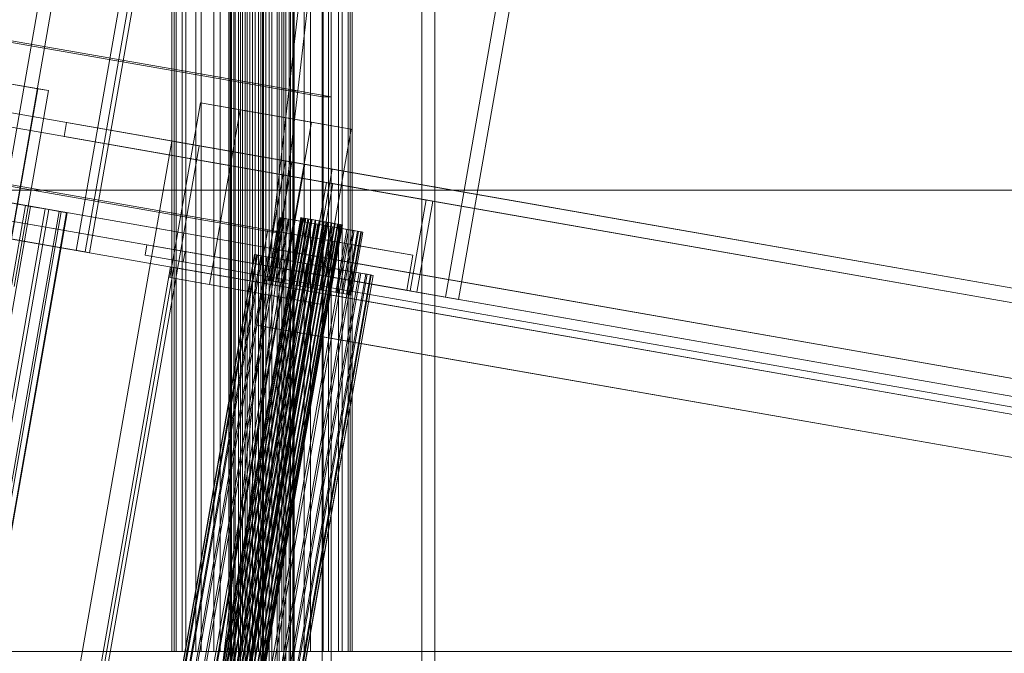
# Model space of a CAD drawing. Header units: millimetres. Extents: x -4395 to 65662, y -65530 to 6847.
# Tile 633 of 656: x 20058 to 20335, y -18130 to -17952. Entities that reach past the tile are written whole.
import ezdxf

# ---------------------------------------------------------------- set-up
doc = ezdxf.new("R2010")
doc.units = ezdxf.units.MM
for name, color, linetype, lineweight in [('superior_C02', 7, 'Continuous', 0), ('superior_C07', 7, 'Continuous', 0), ('superior_fines-r33-C07-C02', 7, 'Continuous', 0)]:
    doc.layers.add(name, color=color, linetype=linetype, lineweight=lineweight)

msp = doc.modelspace()

# ---------------------------------------------------------------- linework, layer by layer
at = {"layer": 'superior_C02'}
for p, q in [((20122.893, -17575), (20122.893, -18425)), ((20126.47, -18425), (20126.47, -17575)), ((20171.385, -18425), (20171.385, -17575)), ((20174.961, -17575), (20174.961, -18425)), ((20117.402, -18148), (20117.402, -17852)), ((20117.613, -18148), (20117.613, -17852)), ((20117.804, -18148), (20117.804, -17852)), ((20118.423, -18148), (20118.423, -17852)), ((20118.791, -18148), (20118.791, -17852)), ((20119.776, -18148), (20119.776, -17852)), ((20120.296, -18148), (20120.296, -17852)), ((20121.58, -18148), (20121.58, -17852)), ((20122.217, -18148), (20122.217, -17852)), ((20123.712, -18148), (20123.712, -17852)), ((20124.422, -18148), (20124.422, -17852)), ((20126.027, -18148), (20126.027, -17852)), ((20126.762, -18148), (20126.762, -17852)), ((20128.367, -18148), (20128.367, -17852)), ((20129.077, -18148), (20129.077, -17852)), ((20130.573, -18148), (20130.573, -17852)), ((20131.209, -18148), (20131.209, -17852)), ((20132.493, -18148), (20132.493, -17852)), ((20133.013, -18148), (20133.013, -17852)), ((20133.999, -18148), (20133.999, -17852)), ((20134.366, -18148), (20134.366, -17852)), ((20134.986, -17852), (20134.986, -18148)), ((20135.176, -18148), (20135.176, -17852)), ((20135.387, -18148), (20135.387, -17852)), ((20101.016, -18130), (20101.016, -17870)), ((20101.612, -18130), (20101.612, -17870)), ((20102.149, -18130), (20102.149, -17870)), ((20103.897, -18130), (20103.897, -17870)), ((20104.935, -18130), (20104.935, -17870)), ((20107.716, -18130), (20107.716, -17870)), ((20109.183, -18130), (20109.183, -17870)), ((20112.807, -18130), (20112.807, -17870)), ((20114.604, -18130), (20114.604, -17870)), ((20117.046, -17870), (20117.046, -18000)), ((20118.824, -18000), (20118.824, -17870)), ((20118.824, -18130), (20118.824, -17870)), ((20120.828, -18130), (20120.828, -17870)), ((20125.357, -18130), (20125.357, -17870)), ((20127.432, -18130), (20127.432, -17870)), ((20131.961, -18130), (20131.961, -17870)), ((20133.965, -18130), (20133.965, -17870)), ((20138.186, -18130), (20138.186, -17870)), ((20139.982, -18130), (20139.982, -17870)), ((20143.607, -18130), (20143.607, -17870)), ((20145.074, -18130), (20145.074, -17870)), ((20147.855, -18130), (20147.855, -17870)), ((20148.892, -18130), (20148.892, -17870)), ((20150.64, -17870), (20150.64, -18130)), ((20151.177, -18130), (20151.177, -17870)), ((20151.773, -18130), (20151.773, -17870)), ((19181.088, -18000), (20117.046, -18000)), ((20118.824, -18000), (19182.867, -18000)), ((20117.046, -18000), (20117.046, -18130)), ((20117.046, -18000), (21053.003, -18000)), ((20118.824, -18130), (20118.824, -18000)), ((21054.781, -18000), (20118.824, -18000)), ((19181.088, -18130), (20117.046, -18130)), ((20118.824, -18130), (19182.867, -18130)), ((20117.046, -18130), (20096.643, -18228.298)), ((20098.422, -18228.298), (20118.824, -18130)), ((20102.149, -18130), (20101.016, -18130)), ((20101.016, -18130), (20101.612, -18130)), ((20101.612, -18130), (20103.897, -18130)), ((20104.935, -18130), (20102.149, -18130)), ((20103.897, -18130), (20107.716, -18130)), ((20109.183, -18130), (20104.935, -18130)), ((20107.716, -18130), (20112.807, -18130)), ((20114.604, -18130), (20109.183, -18130)), ((20112.807, -18130), (20118.824, -18130)), ((20120.828, -18130), (20114.604, -18130)), ((20117.046, -18130), (21053.003, -18130)), ((21054.781, -18130), (20118.824, -18130)), ((20118.824, -18130), (20125.357, -18130)), ((20127.432, -18130), (20120.828, -18130)), ((20125.357, -18130), (20131.961, -18130)), ((20133.965, -18130), (20127.432, -18130)), ((20131.961, -18130), (20138.186, -18130)), ((20139.982, -18130), (20133.965, -18130)), ((20138.186, -18130), (20143.607, -18130)), ((20145.074, -18130), (20139.982, -18130)), ((20143.607, -18130), (20147.855, -18130)), ((20148.892, -18130), (20145.074, -18130)), ((20147.855, -18130), (20150.64, -18130)), ((20151.177, -18130), (20148.892, -18130)), ((20150.64, -18130), (20151.773, -18130)), ((20151.773, -18130), (20151.177, -18130))]:
    msp.add_line(p, q, dxfattribs=at)
at = {"layer": 'superior_C07'}
for p, q in [((20234.98, -17705.085), (20177.995, -18030.127)), ((20181.671, -18030.772), (20238.656, -17705.729)), ((20051.96, -18013.108), (20069.228, -17914.61)), ((20072.973, -17915.266), (20055.705, -18013.764)), ((20091.285, -17918.477), (20074.016, -18016.974)), ((20093.804, -17918.918), (20076.535, -18017.416)), ((20077.761, -18017.631), (20095.029, -17919.133)), ((19912.211, -17953.073), (26602.846, -19126.05)), ((26604.684, -19126.372), (19914.049, -17953.396)), ((26602.155, -19129.99), (19911.52, -17957.013)), ((19978.964, -17956.654), (20063.215, -17971.425)), ((20066.279, -17971.962), (19982.027, -17957.191)), ((26644.814, -19133.408), (19954.179, -17960.431)), ((19955.098, -17960.592), (26645.733, -19133.569)), ((26647.571, -19133.891), (19956.936, -17960.915)), ((19953.488, -17964.371), (26644.123, -19137.348)), ((20177.995, -18030.127), (19822.265, -17967.762)), ((19825.941, -17968.407), (20181.671, -18030.772)), ((20063.215, -17971.425), (20053.545, -18026.584)), ((20056.609, -18027.121), (20066.279, -17971.962)), ((20066.279, -17971.962), (20063.215, -17971.425)), ((20100.364, -18024.639), (20108.998, -17975.39)), ((20108.998, -17975.39), (20120.232, -17977.36)), ((20108.998, -17975.39), (20140.244, -17980.868)), ((26598.529, -19150.675), (19907.894, -17977.698)), ((19909.732, -17978.02), (26600.367, -19150.997)), ((20120.232, -17977.36), (20111.598, -18026.609)), ((20151.478, -17982.838), (20120.232, -17977.36)), ((20070.662, -17984.914), (20071.353, -17980.974)), ((20071.353, -17980.974), (20826.927, -18113.438)), ((20071.353, -17980.974), (20134.765, -17992.091)), ((20140.244, -17980.868), (20131.61, -18030.117)), ((20151.478, -17982.838), (20140.244, -17980.868)), ((20142.844, -18032.087), (20151.478, -17982.838)), ((26641.416, -19158.193), (19950.781, -17985.217)), ((19952.619, -17985.539), (26643.254, -19158.516)), ((20028.442, -18399.856), (20100.969, -17986.166)), ((20826.236, -18117.378), (20070.662, -17984.914)), ((20070.662, -17984.914), (20134.074, -17996.031)), ((20100.969, -17986.166), (20138.414, -17992.73)), ((20100.969, -17986.166), (20108.627, -17987.508)), ((20108.627, -17987.508), (20036.1, -18401.199)), ((20146.072, -17994.073), (20108.627, -17987.508)), ((20128.61, -18016.393), (20132.927, -17991.769)), ((20134.765, -17992.091), (20130.448, -18016.715)), ((20132.927, -17991.769), (20888.5, -18124.233)), ((20132.927, -17991.769), (20134.765, -17992.091)), ((20134.765, -17992.091), (20134.074, -17996.031)), ((20890.338, -18124.555), (20134.765, -17992.091)), ((20138.414, -17992.73), (20065.887, -18406.421)), ((20073.546, -18407.764), (20146.072, -17994.073)), ((20146.072, -17994.073), (20138.414, -17992.73)), ((20124.811, -18038.062), (20132.236, -17995.708)), ((20134.074, -17996.031), (20126.649, -18038.385)), ((20132.236, -17995.708), (26504.587, -19112.885)), ((20132.236, -17995.708), (20134.074, -17996.031)), ((20134.074, -17996.031), (20889.648, -18128.495)), ((26506.425, -19113.207), (20134.074, -17996.031)), ((20139.986, -18023.464), (20144.476, -17997.854)), ((20144.476, -17997.854), (20172.56, -18002.778)), ((20144.476, -17997.854), (20146.314, -17998.177)), ((20146.314, -17998.177), (20141.824, -18023.786)), ((20174.398, -18003.1), (20146.314, -17998.177)), ((20052.845, -18003.11), (20059.819, -18004.333)), ((20061.177, -18004.571), (20054.5, -18003.4)), ((20172.56, -18002.778), (20168.07, -18028.387)), ((20169.908, -18028.71), (20174.398, -18003.1)), ((20174.398, -18003.1), (20172.56, -18002.778)), ((20059.819, -18004.333), (19995.926, -18368.775)), ((20061.177, -18004.571), (19997.284, -18369.013)), ((20065.356, -18005.304), (20001.463, -18369.745)), ((20076.535, -18017.416), (20001.645, -18004.287)), ((20066.365, -18005.48), (20002.472, -18369.922)), ((20002.87, -18004.501), (20077.761, -18017.631)), ((20004.474, -18004.783), (26564.051, -19154.783)), ((20069.243, -18005.985), (20005.351, -18370.427)), ((26564.97, -19154.944), (20005.393, -18004.944)), ((20069.865, -18006.094), (20005.972, -18370.536)), ((20059.819, -18004.333), (20065.356, -18005.304)), ((20066.365, -18005.48), (20061.177, -18004.571)), ((20065.356, -18005.304), (20069.243, -18005.985)), ((20069.865, -18006.094), (20066.365, -18005.48)), ((20069.243, -18005.985), (20071.332, -18006.351)), ((20071.542, -18006.388), (20069.865, -18006.094)), ((20071.332, -18006.351), (20007.44, -18370.793)), ((20071.542, -18006.388), (20007.649, -18370.83)), ((20137.247, -18007.755), (20069.901, -18391.896)), ((20137.272, -18007.759), (20069.926, -18391.9)), ((20137.448, -18007.79), (20070.102, -18391.931)), ((20070.177, -18391.944), (20137.523, -18007.803)), ((20137.868, -18007.864), (20070.522, -18392.005)), ((20137.989, -18007.885), (20070.643, -18392.026)), ((20138.491, -18007.973), (20071.145, -18392.114)), ((20138.654, -18008.001), (20071.308, -18392.143)), ((20071.332, -18006.351), (20071.542, -18006.388)), ((20139.292, -18008.113), (20071.946, -18392.254)), ((20139.491, -18008.148), (20072.144, -18392.289)), ((20140.241, -18008.28), (20072.895, -18392.421)), ((20140.468, -18008.319), (20073.121, -18392.461)), ((20141.302, -18008.466), (20073.955, -18392.607)), ((20141.547, -18008.509), (20074.201, -18392.65)), ((20142.433, -18008.664), (20075.086, -18392.805)), ((20142.688, -18008.709), (20075.342, -18392.85)), ((20143.591, -18008.867), (20076.245, -18393.008)), ((20143.846, -18008.912), (20076.5, -18393.053)), ((20131.182, -18007.707), (20128.073, -18025.436)), ((20131.232, -18007.715), (20128.124, -18025.445)), ((20131.584, -18007.777), (20128.476, -18025.507)), ((20128.625, -18025.533), (20131.733, -18007.803)), ((20132.424, -18007.924), (20129.316, -18025.654)), ((20132.666, -18007.967), (20129.558, -18025.696)), ((20133.669, -18008.143), (20130.561, -18025.872)), ((20133.995, -18008.2), (20130.887, -18025.929)), ((20131.232, -18007.715), (20131.182, -18007.707)), ((20131.182, -18007.707), (20131.584, -18007.777)), ((20131.733, -18007.803), (20131.232, -18007.715)), ((20131.584, -18007.777), (20132.424, -18007.924)), ((20132.666, -18007.967), (20131.733, -18007.803)), ((20135.272, -18008.424), (20132.163, -18026.153)), ((20132.424, -18007.924), (20133.669, -18008.143)), ((20135.669, -18008.493), (20132.561, -18026.223)), ((20133.995, -18008.2), (20132.666, -18007.967)), ((20133.669, -18008.143), (20135.272, -18008.424)), ((20135.669, -18008.493), (20133.995, -18008.2)), ((20137.17, -18008.756), (20134.062, -18026.486)), ((20137.623, -18008.836), (20134.515, -18026.565)), ((20135.272, -18008.424), (20137.17, -18008.756)), ((20137.623, -18008.836), (20135.669, -18008.493)), ((20137.17, -18008.756), (20139.291, -18009.128)), ((20137.272, -18007.759), (20137.247, -18007.755)), ((20137.247, -18007.755), (20137.448, -18007.79)), ((20137.523, -18007.803), (20137.272, -18007.759)), ((20137.448, -18007.79), (20137.868, -18007.864)), ((20137.989, -18007.885), (20137.523, -18007.803)), ((20139.782, -18009.214), (20137.623, -18008.836)), ((20137.868, -18007.864), (20138.491, -18007.973)), ((20138.654, -18008.001), (20137.989, -18007.885)), ((20138.491, -18007.973), (20139.292, -18008.113)), ((20139.491, -18008.148), (20138.654, -18008.001)), ((20139.292, -18008.113), (20140.241, -18008.28)), ((20140.468, -18008.319), (20139.491, -18008.148)), ((20140.241, -18008.28), (20141.302, -18008.466)), ((20141.547, -18008.509), (20140.468, -18008.319)), ((20141.302, -18008.466), (20142.433, -18008.664)), ((20142.688, -18008.709), (20141.547, -18008.509)), ((20142.433, -18008.664), (20143.591, -18008.867)), ((20143.846, -18008.912), (20142.688, -18008.709)), ((20143.591, -18008.867), (20144.732, -18009.067)), ((20144.978, -18009.11), (20143.846, -18008.912)), ((20036.027, -18010.314), (26595.604, -19160.314)), ((26596.523, -19160.475), (20036.946, -18010.475)), ((20144.732, -18009.067), (20077.386, -18393.208)), ((20144.978, -18009.11), (20077.631, -18393.251)), ((20145.812, -18009.256), (20078.465, -18393.397)), ((20146.038, -18009.296), (20078.692, -18393.437)), ((20146.789, -18009.428), (20079.442, -18393.569)), ((20146.987, -18009.462), (20079.641, -18393.604)), ((20147.625, -18009.574), (20080.279, -18393.715)), ((20147.788, -18009.603), (20080.442, -18393.744)), ((20148.29, -18009.691), (20080.944, -18393.832)), ((20148.411, -18009.712), (20081.065, -18393.853)), ((20148.756, -18009.772), (20081.41, -18393.914)), ((20148.831, -18009.786), (20081.485, -18393.927)), ((20149.007, -18009.816), (20081.661, -18393.958)), ((20149.032, -18009.821), (20081.686, -18393.962)), ((20126.252, -18021.056), (20127.979, -18011.206)), ((20127.979, -18011.206), (20150.446, -18015.145)), ((20127.979, -18011.206), (20146.359, -18014.429)), ((20139.291, -18009.128), (20136.183, -18026.858)), ((20139.782, -18009.214), (20136.674, -18026.944)), ((20141.553, -18009.525), (20138.445, -18027.254)), ((20142.064, -18009.614), (20138.956, -18027.344)), ((20139.291, -18009.128), (20141.553, -18009.525)), ((20142.064, -18009.614), (20139.782, -18009.214)), ((20143.87, -18009.931), (20140.761, -18027.661)), ((20144.381, -18010.021), (20141.272, -18027.75)), ((20141.553, -18009.525), (20143.87, -18009.931)), ((20144.381, -18010.021), (20142.064, -18009.614)), ((20146.151, -18010.331), (20143.043, -18028.061)), ((20146.643, -18010.417), (20143.535, -18028.147)), ((20143.87, -18009.931), (20146.151, -18010.331)), ((20146.643, -18010.417), (20144.381, -18010.021)), ((20144.732, -18009.067), (20145.812, -18009.256)), ((20146.038, -18009.296), (20144.978, -18009.11)), ((20148.311, -18010.71), (20145.203, -18028.439)), ((20148.764, -18010.789), (20145.656, -18028.519)), ((20145.812, -18009.256), (20146.789, -18009.428)), ((20146.987, -18009.462), (20146.038, -18009.296)), ((20146.151, -18010.331), (20148.311, -18010.71)), ((20148.764, -18010.789), (20146.643, -18010.417)), ((20146.789, -18009.428), (20147.625, -18009.574)), ((20147.788, -18009.603), (20146.987, -18009.462)), ((20150.265, -18011.052), (20147.157, -18028.782)), ((20150.662, -18011.122), (20147.554, -18028.851)), ((20147.625, -18009.574), (20148.29, -18009.691)), ((20148.411, -18009.712), (20147.788, -18009.603)), ((20148.29, -18009.691), (20148.756, -18009.772)), ((20148.311, -18010.71), (20150.265, -18011.052)), ((20148.831, -18009.786), (20148.411, -18009.712)), ((20148.756, -18009.772), (20149.007, -18009.816)), ((20150.662, -18011.122), (20148.764, -18010.789)), ((20151.939, -18011.346), (20148.83, -18029.075)), ((20149.032, -18009.821), (20148.831, -18009.786)), ((20149.007, -18009.816), (20149.032, -18009.821)), ((20152.264, -18011.403), (20149.156, -18029.132)), ((20153.267, -18011.579), (20150.159, -18029.308)), ((20150.265, -18011.052), (20151.939, -18011.346)), ((20153.51, -18011.621), (20150.401, -18029.351)), ((20152.264, -18011.403), (20150.662, -18011.122)), ((20154.2, -18011.742), (20151.092, -18029.472)), ((20154.35, -18011.768), (20151.241, -18029.498)), ((20151.939, -18011.346), (20153.267, -18011.579)), ((20153.51, -18011.621), (20152.264, -18011.403)), ((20153.267, -18011.579), (20154.2, -18011.742)), ((20154.35, -18011.768), (20153.51, -18011.621)), ((20154.2, -18011.742), (20154.702, -18011.83)), ((20154.752, -18011.839), (20154.35, -18011.768)), ((20051.96, -18013.108), (20074.016, -18016.974)), ((20055.705, -18013.764), (20077.761, -18017.631)), ((20146.359, -18014.429), (20144.633, -18024.278)), ((20168.827, -18018.367), (20146.359, -18014.429)), ((20154.702, -18011.83), (20151.593, -18029.56)), ((20154.752, -18011.839), (20151.644, -18029.568)), ((20154.702, -18011.83), (20154.752, -18011.839)), ((20074.016, -18016.974), (20077.761, -18017.631)), ((20093.459, -18018.353), (20093.977, -18015.398)), ((20093.977, -18015.398), (26541.218, -19145.703)), ((20093.977, -18015.398), (20104.699, -18017.277)), ((20104.699, -18017.277), (20104.181, -18020.232)), ((26551.94, -19147.583), (20104.699, -18017.277)), ((20884.183, -18148.857), (20128.61, -18016.393)), ((20128.61, -18016.393), (20130.448, -18016.715)), ((20130.448, -18016.715), (20886.021, -18149.179)), ((20150.446, -18015.145), (20148.72, -18024.995)), ((20168.827, -18018.367), (20150.446, -18015.145)), ((20124.285, -18018.173), (20061.256, -18377.69)), ((20124.357, -18018.185), (20061.328, -18377.702)), ((20124.856, -18018.273), (20061.826, -18377.79)), ((20062.038, -18377.827), (20125.067, -18018.31)), ((20126.046, -18018.482), (20063.016, -18377.998)), ((20126.389, -18018.542), (20063.359, -18378.059)), ((20127.81, -18018.791), (20064.78, -18378.308)), ((20128.271, -18018.872), (20065.242, -18378.389)), ((20130.08, -18019.189), (20067.05, -18378.706)), ((20130.642, -18019.287), (20067.613, -18378.804)), ((20132.769, -18019.66), (20069.74, -18379.177)), ((20133.41, -18019.773), (20070.381, -18379.29)), ((20076.535, -18017.416), (20077.761, -18017.631)), ((26540.7, -19148.658), (20093.459, -18018.353)), ((20093.459, -18018.353), (20104.181, -18020.232)), ((20124.357, -18018.185), (20124.285, -18018.173)), ((20124.285, -18018.173), (20124.856, -18018.273)), ((20125.067, -18018.31), (20124.357, -18018.185)), ((20124.856, -18018.273), (20126.046, -18018.482)), ((20126.389, -18018.542), (20125.067, -18018.31)), ((20126.046, -18018.482), (20127.81, -18018.791)), ((20128.271, -18018.872), (20126.389, -18018.542)), ((20127.81, -18018.791), (20130.08, -18019.189)), ((20130.642, -18019.287), (20128.271, -18018.872)), ((20130.08, -18019.189), (20132.769, -18019.66)), ((20133.41, -18019.773), (20130.642, -18019.287)), ((20132.769, -18019.66), (20135.773, -18020.187)), ((20136.47, -18020.309), (20133.41, -18019.773)), ((20167.1, -18028.217), (20168.827, -18018.367)), ((20040.198, -18366.384), (20100.637, -18021.641)), ((20101.556, -18021.803), (20041.117, -18366.545)), ((20135.773, -18020.187), (20072.744, -18379.704)), ((20136.47, -18020.309), (20073.441, -18379.826)), ((20138.978, -18020.749), (20075.949, -18380.266)), ((20139.702, -18020.876), (20076.673, -18380.393)), ((20142.26, -18021.324), (20079.231, -18380.841)), ((20142.984, -18021.451), (20079.955, -18380.968)), ((20145.492, -18021.891), (20082.463, -18381.408)), ((20146.189, -18022.013), (20083.16, -18381.53)), ((20148.552, -18022.427), (20085.523, -18381.944)), ((20149.193, -18022.54), (20086.164, -18382.057)), ((20151.32, -18022.913), (20088.291, -18382.429)), ((20100.637, -18021.641), (26529.156, -19148.665)), ((20100.637, -18021.641), (20101.556, -18021.803)), ((26530.075, -19148.826), (20101.556, -18021.803)), ((20104.181, -18020.232), (26551.422, -19150.538)), ((20148.72, -18024.995), (20126.252, -18021.056)), ((20126.252, -18021.056), (20144.633, -18024.278)), ((20135.773, -18020.187), (20138.978, -18020.749)), ((20139.702, -18020.876), (20136.47, -18020.309)), ((20138.978, -18020.749), (20142.26, -18021.324)), ((20142.984, -18021.451), (20139.702, -18020.876)), ((20142.26, -18021.324), (20145.492, -18021.891)), ((20146.189, -18022.013), (20142.984, -18021.451)), ((20145.492, -18021.891), (20148.552, -18022.427)), ((20149.193, -18022.54), (20146.189, -18022.013)), ((20148.552, -18022.427), (20151.32, -18022.913)), ((20151.882, -18023.011), (20149.193, -18022.54)), ((20151.32, -18022.913), (20153.691, -18023.328)), ((20151.882, -18023.011), (20088.853, -18382.528)), ((20153.691, -18023.328), (20090.662, -18382.845)), ((20154.153, -18023.409), (20091.123, -18382.926)), ((20155.573, -18023.658), (20092.544, -18383.175)), ((20155.916, -18023.718), (20092.887, -18383.235)), ((20156.895, -18023.89), (20093.866, -18383.407)), ((20157.106, -18023.927), (20094.077, -18383.444)), ((20157.605, -18024.015), (20094.576, -18383.531)), ((20157.677, -18024.027), (20094.648, -18383.544)), ((20111.598, -18026.609), (20100.364, -18024.639)), ((20100.364, -18024.639), (20131.61, -18030.117)), ((20128.476, -18025.507), (20128.073, -18025.436)), ((20128.073, -18025.436), (20128.124, -18025.445)), ((20128.124, -18025.445), (20128.625, -18025.533)), ((20129.316, -18025.654), (20128.476, -18025.507)), ((20128.625, -18025.533), (20129.558, -18025.696)), ((20130.561, -18025.872), (20129.316, -18025.654)), ((20168.07, -18028.387), (20139.986, -18023.464)), ((20139.986, -18023.464), (20141.824, -18023.786)), ((20141.824, -18023.786), (20169.908, -18028.71)), ((20144.633, -18024.278), (20167.1, -18028.217)), ((20148.72, -18024.995), (20167.1, -18028.217)), ((20154.153, -18023.409), (20151.882, -18023.011)), ((20153.691, -18023.328), (20155.573, -18023.658)), ((20155.916, -18023.718), (20154.153, -18023.409)), ((20155.573, -18023.658), (20156.895, -18023.89)), ((20157.106, -18023.927), (20155.916, -18023.718)), ((20156.895, -18023.89), (20157.605, -18024.015)), ((20157.677, -18024.027), (20157.106, -18023.927)), ((20157.605, -18024.015), (20157.677, -18024.027)), ((20111.598, -18026.609), (20142.844, -18032.087)), ((20129.558, -18025.696), (20130.887, -18025.929)), ((20132.163, -18026.153), (20130.561, -18025.872)), ((20130.887, -18025.929), (20132.561, -18026.223)), ((20134.062, -18026.486), (20132.163, -18026.153)), ((20132.561, -18026.223), (20134.515, -18026.565)), ((20136.183, -18026.858), (20134.062, -18026.486)), ((20134.515, -18026.565), (20136.674, -18026.944)), ((20138.445, -18027.254), (20136.183, -18026.858)), ((20136.674, -18026.944), (20138.956, -18027.344)), ((20140.761, -18027.661), (20138.445, -18027.254)), ((20138.956, -18027.344), (20141.272, -18027.75)), ((20143.043, -18028.061), (20140.761, -18027.661)), ((20141.272, -18027.75), (20143.535, -18028.147)), ((20145.203, -18028.439), (20143.043, -18028.061)), ((20143.535, -18028.147), (20145.656, -18028.519)), ((20147.157, -18028.782), (20145.203, -18028.439)), ((20168.07, -18028.387), (20169.908, -18028.71)), ((20131.61, -18030.117), (20142.844, -18032.087)), ((20145.656, -18028.519), (20147.554, -18028.851)), ((20148.83, -18029.075), (20147.157, -18028.782)), ((20147.554, -18028.851), (20149.156, -18029.132)), ((20150.159, -18029.308), (20148.83, -18029.075)), ((20149.156, -18029.132), (20150.401, -18029.351)), ((20151.092, -18029.472), (20150.159, -18029.308)), ((20150.401, -18029.351), (20151.241, -18029.498)), ((20151.593, -18029.56), (20151.092, -18029.472)), ((20151.241, -18029.498), (20151.644, -18029.568)), ((20151.644, -18029.568), (20151.593, -18029.56)), ((20177.995, -18030.127), (20181.671, -18030.772)), ((26497.162, -19155.239), (20124.811, -18038.062)), ((20124.811, -18038.062), (20126.649, -18038.385)), ((20126.649, -18038.385), (26499, -19155.561))]:
    msp.add_line(p, q, dxfattribs=at)
at = {"layer": 'superior_fines-r33-C07-C02'}
for p, q in [((20133.897, -17972.077), (20143.323, -17890.405)), ((20145.85, -17890.405), (20136.423, -17972.077)), ((20143.323, -17890.405), (20143.323, -17973.729)), ((20145.85, -17973.729), (20145.85, -17890.405)), ((20133.897, -17972.077), (20032.069, -17954.225)), ((20034.596, -17954.225), (20136.423, -17972.077)), ((20108.345, -18193.453), (20133.897, -17972.077)), ((20136.423, -17972.077), (20110.872, -18193.453)), ((20133.897, -17972.077), (20129.302, -18011.881)), ((20131.829, -18011.881), (20136.423, -17972.077)), ((20143.323, -17973.729), (20133.897, -17972.077)), ((20136.423, -17972.077), (20133.897, -17972.077)), ((20136.423, -17972.077), (20145.85, -17973.729)), ((20145.85, -17973.729), (20143.323, -17973.729)), ((20143.323, -17973.729), (20143.323, -18175)), ((20145.85, -18175), (20145.85, -17973.729)), ((20033.936, -17995.162), (20129.302, -18011.881)), ((20131.829, -18011.881), (20036.462, -17995.162)), ((20129.302, -18011.881), (20108.345, -18193.453)), ((20110.872, -18193.453), (20131.829, -18011.881)), ((20129.302, -18011.881), (20131.829, -18011.881))]:
    msp.add_line(p, q, dxfattribs=at)

doc.saveas('drawing.dxf')
